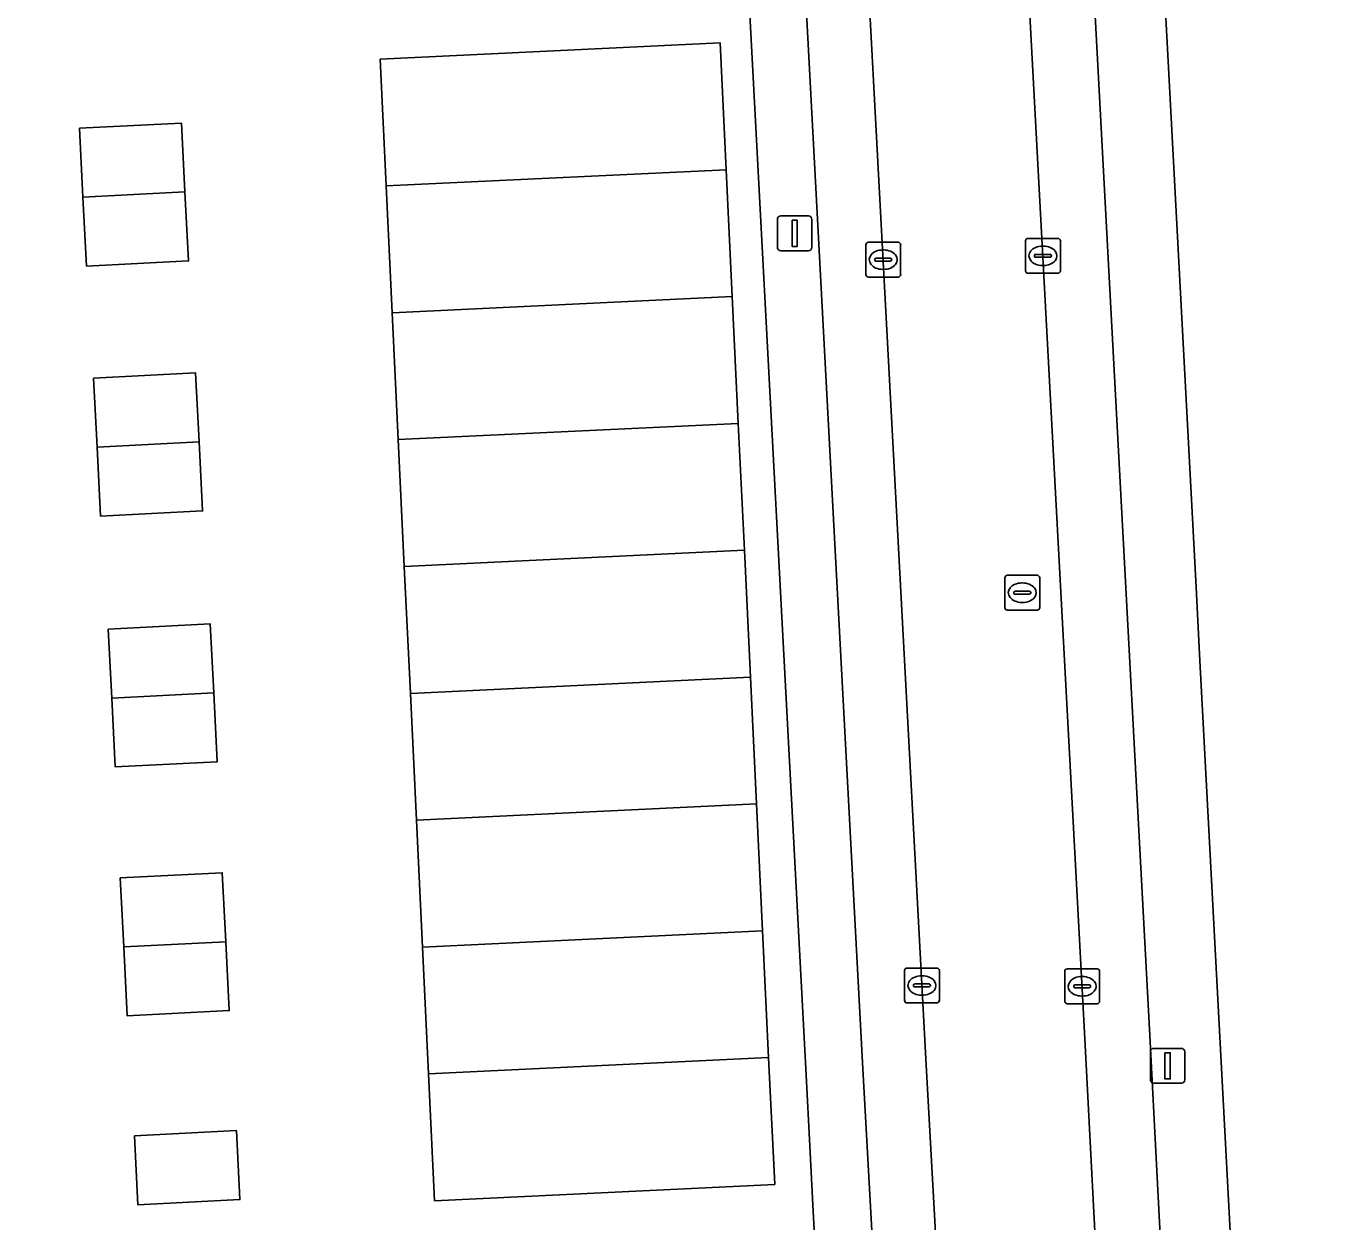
# Model space of a CAD drawing. Extents: x 158086 to 159499, y 382904 to 383981.
# Drawn here: x 158859.57 to 158897.01, y 383534.8 to 383569.13 of the extents above; entities that cross this region are included whole.
import ezdxf

# ---------------------------------------------------------------- set-up
doc = ezdxf.new("R2010")
doc.units = 0
for name, color, linetype in [('IMGEO_Erf', 7, 'Continuous'), ('IMGEO_Kolk', 7, 'Continuous'), ('IMGEO_Lichtmast', 7, 'Continuous'), ('IMGEO_Pand_vergunning_verleend', 7, 'Continuous'), ('IMGEO_Parkeervlak_open', 7, 'Continuous'), ('IMGEO_Rijbaan_lokaal_open', 7, 'Continuous'), ('IMGEO_Rioolput', 7, 'Continuous'), ('IMGEO_Voetpad_open', 7, 'Continuous')]:
    doc.layers.add(name, color=color, linetype=linetype)

msp = doc.modelspace()

# ---------------------------------------------------------------- linework, layer by layer
at = {"layer": 'IMGEO_Erf'}
for points in [[(158889.313, 383402.728), (158888.966, 383409.167), (158886.228, 383459.447), (158886.122, 383461.402), (158884.02, 383500), (158883.907, 383502.126), (158883.815, 383503.876), (158883.807, 383504.022), (158883.706, 383505.925), (158882.148, 383535.285), (158882.058, 383536.986), (158881.95, 383539.012), (158879.885, 383577.94), (158879.799, 383579.552), (158879.684, 383581.716), (158878.256, 383608.628), (158852.301, 383607.25)], [(158891.977, 383574.95), (158893.141, 383553.024), (158893.243, 383551.098), (158895.929, 383500.485), (158895.951, 383500.075), (158895.955, 383500), (158895.992, 383499.286), (158896.02, 383498.745), (158898.118, 383457.958), (158898.201, 383456.346), (158900.97, 383402.538)]]:
    msp.add_lwpolyline(points, dxfattribs=at)
at = {"layer": 'IMGEO_Kolk'}
for p, q in [((158883.663, 383561.995), (158883.663, 383562.847)), ((158883.738, 383562.921), (158884.59, 383562.921)), ((158884.664, 383562.847), (158884.664, 383561.995)), ((158888.245, 383562.105), (158888.245, 383562.957)), ((158888.32, 383563.031), (158889.172, 383563.031)), ((158888.733, 383562.811), (158888.758, 383562.811)), ((158889.246, 383562.957), (158889.246, 383562.105)), ((158883.922, 383562.415), (158883.922, 383562.427)), ((158883.965, 383562.464), (158884.363, 383562.464)), ((158884.151, 383562.701), (158884.176, 383562.701)), ((158884.406, 383562.427), (158884.406, 383562.415)), ((158888.504, 383562.525), (158888.504, 383562.537)), ((158888.942, 383562.488), (158888.544, 383562.488)), ((158888.547, 383562.574), (158888.945, 383562.574)), ((158888.988, 383562.537), (158888.988, 383562.525)), ((158884.36, 383562.378), (158883.962, 383562.378)), ((158884.174, 383562.141), (158884.149, 383562.141)), ((158888.756, 383562.251), (158888.731, 383562.251)), ((158884.59, 383561.921), (158883.738, 383561.921)), ((158889.172, 383562.031), (158888.32, 383562.031)), ((158884.774, 383541.16), (158884.774, 383542.012)), ((158884.849, 383542.086), (158885.701, 383542.086)), ((158885.262, 383541.866), (158885.287, 383541.866)), ((158885.775, 383542.012), (158885.775, 383541.16)), ((158889.372, 383541.136), (158889.372, 383541.988)), ((158889.447, 383542.062), (158890.299, 383542.062)), ((158889.86, 383541.842), (158889.885, 383541.842)), ((158890.373, 383541.988), (158890.373, 383541.136)), ((158885.033, 383541.58), (158885.033, 383541.592)), ((158885.471, 383541.543), (158885.073, 383541.543)), ((158885.076, 383541.629), (158885.474, 383541.629)), ((158885.517, 383541.592), (158885.517, 383541.58)), ((158889.631, 383541.556), (158889.631, 383541.568)), ((158890.069, 383541.519), (158889.671, 383541.519)), ((158889.674, 383541.605), (158890.072, 383541.605)), ((158890.115, 383541.568), (158890.115, 383541.556)), ((158885.701, 383541.086), (158884.849, 383541.086)), ((158885.285, 383541.306), (158885.26, 383541.306)), ((158889.883, 383541.282), (158889.858, 383541.282)), ((158890.299, 383541.062), (158889.447, 383541.062))]:
    msp.add_line(p, q, dxfattribs=at)
for points in [[(158883.663, 383561.995), (158883.663, 383562.847)], [(158883.738, 383562.921), (158884.59, 383562.921)], [(158884.664, 383562.847), (158884.664, 383561.995)], [(158888.245, 383562.105), (158888.245, 383562.957)], [(158888.32, 383563.031), (158889.172, 383563.031)], [(158889.246, 383562.957), (158889.246, 383562.105)], [(158884.59, 383561.921), (158883.738, 383561.921)], [(158889.172, 383562.031), (158888.32, 383562.031)], [(158884.774, 383541.16), (158884.774, 383542.012)], [(158884.849, 383542.086), (158885.701, 383542.086)], [(158885.775, 383542.012), (158885.775, 383541.16)], [(158889.372, 383541.136), (158889.372, 383541.988)], [(158889.447, 383542.062), (158890.299, 383542.062)], [(158890.373, 383541.988), (158890.373, 383541.136)], [(158885.701, 383541.086), (158884.849, 383541.086)], [(158890.299, 383541.062), (158889.447, 383541.062)]]:
    msp.add_lwpolyline(points, dxfattribs=at)
for centre, radius, start, end in [((158883.74, 383562.845), 0.0765, 91.552, 178.448), ((158883.74, 383562.845), 0.0765, 91.552, 178.448), ((158884.588, 383562.845), 0.0765, 1.552, 88.448), ((158884.588, 383562.845), 0.0765, 1.552, 88.448), ((158888.322, 383562.955), 0.0765, 91.552, 178.448), ((158888.322, 383562.955), 0.0765, 91.552, 178.448), ((158889.17, 383562.955), 0.0765, 1.552, 88.448), ((158889.17, 383562.955), 0.0765, 1.552, 88.448), ((158883.962, 383562.424), 0.0403, 85.8775, 175.7526), ((158884.367, 383562.426), 0.0386, 1.7309, 96.639), ((158888.544, 383562.534), 0.0403, 85.8775, 175.7526), ((158888.541, 383562.524), 0.0366, 178.938, 274.7102), ((158888.945, 383562.531), 0.043, 264.8664, 352.4533), ((158888.949, 383562.536), 0.0386, 1.7309, 96.639), ((158883.959, 383562.414), 0.0366, 178.938, 274.7102), ((158884.363, 383562.421), 0.043, 264.8664, 352.4533), ((158888.322, 383562.107), 0.0765, 181.552, 268.448), ((158888.322, 383562.107), 0.0765, 181.552, 268.448), ((158889.17, 383562.107), 0.0765, 271.552, 358.448), ((158889.17, 383562.107), 0.0765, 271.552, 358.448), ((158883.74, 383561.997), 0.0765, 181.552, 268.448), ((158883.74, 383561.997), 0.0765, 181.552, 268.448), ((158884.588, 383561.997), 0.0765, 271.552, 358.448), ((158884.588, 383561.997), 0.0765, 271.552, 358.448), ((158884.851, 383542.01), 0.0765, 91.552, 178.448), ((158884.851, 383542.01), 0.0765, 91.552, 178.448), ((158885.699, 383542.01), 0.0765, 1.552, 88.448), ((158885.699, 383542.01), 0.0765, 1.552, 88.448), ((158889.449, 383541.986), 0.0765, 91.552, 178.448), ((158889.449, 383541.986), 0.0765, 91.552, 178.448), ((158890.297, 383541.986), 0.0765, 1.552, 88.448), ((158890.297, 383541.986), 0.0765, 1.552, 88.448), ((158885.073, 383541.589), 0.0403, 85.8775, 175.7526), ((158885.07, 383541.579), 0.0366, 178.938, 274.7102), ((158885.474, 383541.586), 0.043, 264.8664, 352.4533), ((158885.478, 383541.591), 0.0386, 1.7309, 96.639), ((158889.671, 383541.565), 0.0403, 85.8775, 175.7526), ((158889.668, 383541.555), 0.0366, 178.938, 274.7102), ((158890.072, 383541.562), 0.043, 264.8664, 352.4533), ((158890.076, 383541.567), 0.0386, 1.7309, 96.639), ((158884.851, 383541.162), 0.0765, 181.552, 268.448), ((158884.851, 383541.162), 0.0765, 181.552, 268.448), ((158885.699, 383541.162), 0.0765, 271.552, 358.448), ((158885.699, 383541.162), 0.0765, 271.552, 358.448), ((158889.449, 383541.138), 0.0765, 181.552, 268.448), ((158889.449, 383541.138), 0.0765, 181.552, 268.448), ((158890.297, 383541.138), 0.0765, 271.552, 358.448), ((158890.297, 383541.138), 0.0765, 271.552, 358.448)]:
    msp.add_arc(centre, radius, start, end, dxfattribs=at)
for centre, major_axis, ratio, start_param, end_param in [((158888.732, 383562.531), (-0.387, 0.002), 0.722429, 4.712389, 7.853982), ((158888.757, 383562.531), (-0.39, 0.002), 0.717154, 1.570796, 4.712389), ((158884.15, 383562.421), (-0.387, 0.002), 0.722429, 4.712389, 7.853982), ((158884.175, 383562.421), (-0.39, 0.002), 0.717154, 1.570796, 4.712389), ((158885.261, 383541.586), (-0.387, 0.002), 0.722429, 4.712389, 7.853982), ((158885.286, 383541.586), (-0.39, 0.002), 0.717154, 1.570796, 4.712389), ((158889.859, 383541.562), (-0.387, 0.002), 0.722429, 4.712389, 7.853982), ((158889.884, 383541.562), (-0.39, 0.002), 0.717154, 1.570796, 4.712389)]:
    msp.add_ellipse(centre, major_axis=major_axis, ratio=ratio, start_param=start_param, end_param=end_param, dxfattribs=at)
at = {"layer": 'IMGEO_Lichtmast'}
for p, q in [((158881.126, 383562.777), (158881.126, 383563.577)), ((158881.126, 383563.577), (158881.126, 383562.777)), ((158881.226, 383563.677), (158882.016, 383563.677)), ((158882.016, 383563.677), (158881.226, 383563.677)), ((158882.116, 383563.577), (158882.116, 383562.777)), ((158882.116, 383562.777), (158882.116, 383563.577)), ((158882.016, 383562.677), (158881.226, 383562.677)), ((158881.226, 383562.677), (158882.016, 383562.677)), ((158891.829, 383538.881), (158891.829, 383539.681)), ((158891.829, 383539.681), (158891.829, 383538.881)), ((158891.929, 383539.781), (158892.719, 383539.781)), ((158892.719, 383539.781), (158891.929, 383539.781)), ((158892.819, 383539.681), (158892.819, 383538.881)), ((158892.819, 383538.881), (158892.819, 383539.681)), ((158892.719, 383538.781), (158891.929, 383538.781)), ((158891.929, 383538.781), (158892.719, 383538.781))]:
    msp.add_line(p, q, dxfattribs=at)
for points in [[(158881.546, 383563.552), (158881.696, 383563.552), (158881.696, 383562.802), (158881.546, 383562.802), (158881.546, 383563.552)], [(158892.249, 383539.656), (158892.399, 383539.656), (158892.399, 383538.906), (158892.249, 383538.906), (158892.249, 383539.656)]]:
    msp.add_lwpolyline(points, dxfattribs=at)
for centre, start, end in [((158881.226, 383563.577), 90, 180), ((158881.226, 383563.577), 90, 180), ((158882.016, 383563.577), 0, 90), ((158882.016, 383563.577), 360, 90), ((158881.226, 383562.777), 180, 270), ((158881.226, 383562.777), 180, 270), ((158882.016, 383562.777), 270, 0), ((158882.016, 383562.777), 270, 0), ((158891.929, 383539.681), 90, 180), ((158891.929, 383539.681), 90, 180), ((158892.719, 383539.681), 0, 90), ((158892.719, 383539.681), 360, 90), ((158891.929, 383538.881), 180, 270), ((158891.929, 383538.881), 180, 270), ((158892.719, 383538.881), 270, 0), ((158892.719, 383538.881), 270, 0)]:
    msp.add_arc(centre, 0.1, start, end, dxfattribs=at)
at = {"layer": 'IMGEO_Pand_vergunning_verleend'}
for points in [[(158869.723, 383568.177), (158879.481, 383568.644), (158879.655, 383565.003), (158869.898, 383564.536)], [(158861.099, 383566.195), (158864.026, 383566.343), (158864.127, 383564.364), (158861.2, 383564.215)], [(158869.898, 383564.536), (158879.655, 383565.003), (158879.83, 383561.362), (158870.072, 383560.895)], [(158861.2, 383564.215), (158864.127, 383564.364), (158864.228, 383562.384), (158861.3, 383562.235)], [(158870.072, 383560.895), (158879.83, 383561.362), (158880.004, 383557.721), (158870.246, 383557.254)], [(158861.502, 383559.021), (158864.429, 383559.17), (158864.53, 383557.19), (158861.603, 383557.041)], [(158870.246, 383557.254), (158880.004, 383557.721), (158880.178, 383554.08), (158870.42, 383553.613)], [(158861.603, 383557.041), (158864.53, 383557.19), (158864.631, 383555.21), (158861.703, 383555.062)], [(158870.42, 383553.613), (158880.178, 383554.08), (158880.352, 383550.439), (158870.594, 383549.972)], [(158861.926, 383551.817), (158864.854, 383551.966), (158864.954, 383549.986), (158862.027, 383549.837)], [(158870.594, 383549.972), (158880.352, 383550.439), (158880.527, 383546.798), (158870.769, 383546.331)], [(158862.027, 383549.837), (158864.954, 383549.986), (158865.055, 383548.007), (158862.128, 383547.858)], [(158870.769, 383546.331), (158880.527, 383546.798), (158880.701, 383543.157), (158870.943, 383542.69)], [(158862.269, 383544.674), (158865.196, 383544.823), (158865.297, 383542.843), (158862.369, 383542.694)], [(158870.943, 383542.69), (158880.701, 383543.157), (158880.875, 383539.516), (158871.117, 383539.049)], [(158862.369, 383542.694), (158865.297, 383542.843), (158865.398, 383540.863), (158862.47, 383540.714)], [(158871.117, 383539.049), (158880.875, 383539.516), (158881.049, 383535.875), (158871.291, 383535.408)], [(158862.677, 383537.271), (158865.604, 383537.42), (158865.705, 383535.44), (158862.778, 383535.291)]]:
    msp.add_lwpolyline(points, close=True, dxfattribs=at)
at = {"layer": 'IMGEO_Parkeervlak_open'}
for points in [[(158887.25, 383505.925), (158887.22, 383506.46), (158885.399, 383539.295), (158883.456, 383575.61), (158883.417, 383576.338)], [(158887.998, 383576.415), (158888.028, 383575.857), (158889.953, 383540.056), (158891.68, 383506.699), (158891.712, 383506.084)], [(158893.435, 383508.904), (158891.817, 383540.154), (158890.013, 383573.712)], [(158881.764, 383573.28), (158883.583, 383539.196), (158885.281, 383508.569)]]:
    msp.add_lwpolyline(points, dxfattribs=at)
at = {"layer": 'IMGEO_Rijbaan_lokaal_open'}
msp.add_lwpolyline([(158888.028, 383575.857), (158883.456, 383575.61), (158885.399, 383539.295), (158887.22, 383506.46), (158891.68, 383506.699), (158889.953, 383540.056)], close=True, dxfattribs=at)
at = {"layer": 'IMGEO_Rioolput'}
for p, q in [((158887.653, 383552.435), (158887.653, 383553.287)), ((158887.728, 383553.361), (158888.58, 383553.361)), ((158888.141, 383553.141), (158888.166, 383553.141)), ((158888.654, 383553.287), (158888.654, 383552.435)), ((158887.912, 383552.855), (158887.912, 383552.867)), ((158888.35, 383552.818), (158887.952, 383552.818)), ((158887.955, 383552.904), (158888.353, 383552.904)), ((158888.396, 383552.867), (158888.396, 383552.855)), ((158888.58, 383552.361), (158887.728, 383552.361)), ((158888.164, 383552.581), (158888.139, 383552.581))]:
    msp.add_line(p, q, dxfattribs=at)
for points in [[(158887.653, 383552.435), (158887.653, 383553.287)], [(158887.728, 383553.361), (158888.58, 383553.361)], [(158888.654, 383553.287), (158888.654, 383552.435)], [(158888.58, 383552.361), (158887.728, 383552.361)]]:
    msp.add_lwpolyline(points, dxfattribs=at)
for centre, radius, start, end in [((158887.73, 383553.285), 0.0765, 91.552, 178.448), ((158887.73, 383553.285), 0.0765, 91.552, 178.448), ((158888.578, 383553.285), 0.0765, 1.552, 88.448), ((158888.578, 383553.285), 0.0765, 1.552, 88.448), ((158887.952, 383552.864), 0.0403, 85.8775, 175.7526), ((158887.949, 383552.854), 0.0366, 178.938, 274.7102), ((158888.353, 383552.861), 0.043, 264.8664, 352.4533), ((158888.357, 383552.866), 0.0386, 1.7309, 96.639), ((158887.73, 383552.437), 0.0765, 181.552, 268.448), ((158887.73, 383552.437), 0.0765, 181.552, 268.448), ((158888.578, 383552.437), 0.0765, 271.552, 358.448), ((158888.578, 383552.437), 0.0765, 271.552, 358.448)]:
    msp.add_arc(centre, radius, start, end, dxfattribs=at)
for centre, major_axis, ratio, start_param, end_param in [((158888.14, 383552.861), (-0.387, 0.002), 0.722429, 4.712389, 7.853982), ((158888.165, 383552.861), (-0.39, 0.002), 0.717154, 1.570796, 4.712389)]:
    msp.add_ellipse(centre, major_axis=major_axis, ratio=ratio, start_param=start_param, end_param=end_param, dxfattribs=at)
at = {"layer": 'IMGEO_Voetpad_open'}
for points in [[(158901.056, 383400.874), (158900.97, 383402.538), (158898.201, 383456.346), (158898.118, 383457.958), (158896.02, 383498.745), (158895.992, 383499.286), (158895.955, 383500), (158895.951, 383500.075), (158895.929, 383500.485), (158893.243, 383551.098), (158893.141, 383553.024), (158891.977, 383574.95), (158891.907, 383576.278), (158889.705, 383617.76), (158889.594, 383619.86), (158888.293, 383644.38), (158885.014, 383644.62)], [(158877.922, 383642.744), (158874.52, 383640.834), (158876.622, 383639.431), (158878.123, 383611.135), (158878.256, 383608.628), (158879.684, 383581.716), (158879.799, 383579.552), (158879.885, 383577.94), (158881.95, 383539.012), (158882.058, 383536.986), (158882.148, 383535.285), (158883.706, 383505.925), (158883.807, 383504.022), (158883.815, 383503.876), (158883.907, 383502.126), (158884.02, 383500), (158886.122, 383461.402), (158886.228, 383459.447), (158888.966, 383409.167), (158889.313, 383402.728)], [(158890.013, 383573.712), (158891.817, 383540.154), (158893.435, 383508.904)], [(158885.281, 383508.569), (158883.583, 383539.196), (158881.764, 383573.28)]]:
    msp.add_lwpolyline(points, dxfattribs=at)

doc.saveas('drawing.dxf')
